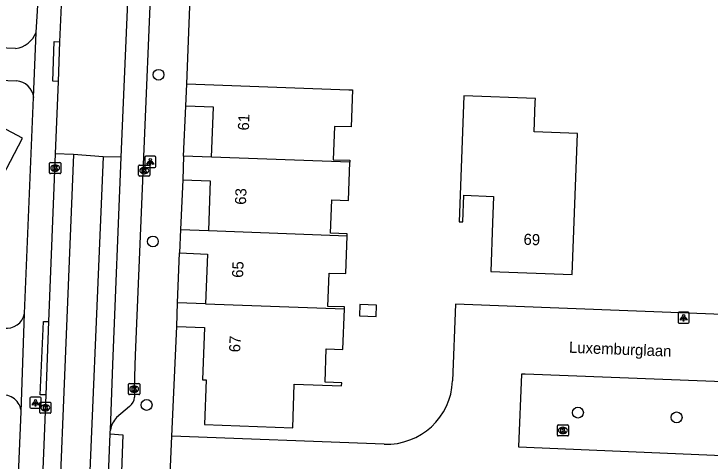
# Model space of a CAD drawing. Extents: x 160787 to 161428, y 386828 to 387483.
# Drawn here: x 161292.9 to 161355.6, y 387027.5 to 387067.7 of the extents above; entities that cross this region are included whole.
import ezdxf

# ---------------------------------------------------------------- set-up
doc = ezdxf.new("R2010")
doc.units = 0
for name, color, linetype in [('IMGEO_Boom', 7, 'Continuous'), ('IMGEO_Groenvoorziening', 7, 'Continuous'), ('IMGEO_Kolk', 7, 'Continuous'), ('IMGEO_Lichtpunt', 7, 'Continuous'), ('IMGEO_Openbare_ruimte_label', 7, 'Continuous'), ('IMGEO_Pand', 7, 'Continuous'), ('IMGEO_Pand_nummerreeks', 7, 'Continuous'), ('IMGEO_Rijbaan_lokaal_gesloten', 7, 'Continuous'), ('IMGEO_Rijbaan_lokaal_open', 7, 'Continuous'), ('IMGEO_Voetpad_open', 7, 'Continuous')]:
    doc.layers.add(name, color=color, linetype=linetype)

msp = doc.modelspace()

# ---------------------------------------------------------------- linework, layer by layer
at = {"layer": 'IMGEO_Boom'}
for centre in [(161305.936, 387062.221), (161305.428, 387047.221), (161304.862, 387032.513), (161343.679, 387031.828), (161352.56, 387031.397)]:
    msp.add_circle(centre, 0.489, dxfattribs=at)
at = {"layer": 'IMGEO_Groenvoorziening'}
msp.add_lwpolyline([(161293.679, 387056.517), (161288.807, 387059.092), (161286.061, 387053.996), (161290.986, 387051.419), (161291.033, 387051.508), (161291.158, 387051.745), (161293.679, 387056.517)], dxfattribs=at)
at = {"layer": 'IMGEO_Kolk'}
for p, q in [((161296.128, 387053.401), (161296.128, 387054.253)), ((161296.203, 387054.327), (161297.055, 387054.327)), ((161296.616, 387054.107), (161296.641, 387054.107)), ((161297.129, 387054.253), (161297.129, 387053.401)), ((161304.222, 387054.102), (161305.074, 387054.102)), ((161296.639, 387053.547), (161296.614, 387053.547)), ((161304.147, 387053.176), (161304.147, 387054.028)), ((161304.635, 387053.882), (161304.66, 387053.882)), ((161305.148, 387054.028), (161305.148, 387053.176)), ((161297.055, 387053.327), (161296.203, 387053.327)), ((161305.074, 387053.102), (161304.222, 387053.102)), ((161304.658, 387053.322), (161304.633, 387053.322)), ((161303.243, 387033.519), (161303.243, 387034.371)), ((161303.318, 387034.445), (161304.17, 387034.445)), ((161303.731, 387034.225), (161303.756, 387034.225)), ((161304.244, 387034.371), (161304.244, 387033.519)), ((161304.17, 387033.445), (161303.318, 387033.445)), ((161303.754, 387033.665), (161303.729, 387033.665)), ((161295.247, 387031.837), (161295.247, 387032.689)), ((161295.322, 387032.763), (161296.174, 387032.763)), ((161295.735, 387032.543), (161295.76, 387032.543)), ((161296.248, 387032.689), (161296.248, 387031.837)), ((161296.174, 387031.763), (161295.322, 387031.763)), ((161295.758, 387031.983), (161295.733, 387031.983)), ((161341.828, 387029.797), (161341.828, 387030.649)), ((161341.903, 387030.723), (161342.755, 387030.723)), ((161342.316, 387030.503), (161342.341, 387030.503)), ((161342.829, 387030.649), (161342.829, 387029.797)), ((161342.755, 387029.723), (161341.903, 387029.723)), ((161342.339, 387029.943), (161342.314, 387029.943))]:
    msp.add_line(p, q, dxfattribs=at)
for points in [[(161296.128, 387053.401), (161296.128, 387054.253)], [(161296.203, 387054.327), (161297.055, 387054.327)], [(161297.129, 387054.253), (161297.129, 387053.401)], [(161304.222, 387054.102), (161305.074, 387054.102)], [(161296.449, 387054.027), (161296.572, 387054.027), (161296.572, 387053.876), (161296.702, 387054.027), (161296.866, 387054.027), (161296.72, 387053.876), (161296.873, 387053.627), (161296.721, 387053.627), (161296.636, 387053.791), (161296.572, 387053.724), (161296.572, 387053.627), (161296.449, 387053.627), (161296.449, 387054.027)], [(161304.147, 387053.176), (161304.147, 387054.028)], [(161304.468, 387053.802), (161304.591, 387053.802), (161304.591, 387053.651), (161304.721, 387053.802), (161304.885, 387053.802), (161304.739, 387053.651), (161304.892, 387053.402), (161304.74, 387053.402), (161304.655, 387053.566), (161304.591, 387053.499), (161304.591, 387053.402), (161304.468, 387053.402), (161304.468, 387053.802)], [(161305.148, 387054.028), (161305.148, 387053.176)], [(161297.055, 387053.327), (161296.203, 387053.327)], [(161305.074, 387053.102), (161304.222, 387053.102)], [(161303.243, 387033.519), (161303.243, 387034.371)], [(161303.318, 387034.445), (161304.17, 387034.445)], [(161303.564, 387034.145), (161303.687, 387034.145), (161303.687, 387033.994), (161303.817, 387034.145), (161303.981, 387034.145), (161303.835, 387033.994), (161303.988, 387033.745), (161303.836, 387033.745), (161303.751, 387033.909), (161303.687, 387033.842), (161303.687, 387033.745), (161303.564, 387033.745), (161303.564, 387034.145)], [(161304.244, 387034.371), (161304.244, 387033.519)], [(161304.17, 387033.445), (161303.318, 387033.445)], [(161295.247, 387031.837), (161295.247, 387032.689)], [(161295.322, 387032.763), (161296.174, 387032.763)], [(161295.568, 387032.463), (161295.691, 387032.463), (161295.691, 387032.312), (161295.821, 387032.463), (161295.985, 387032.463), (161295.839, 387032.312), (161295.992, 387032.063), (161295.84, 387032.063), (161295.755, 387032.227), (161295.691, 387032.16), (161295.691, 387032.063), (161295.568, 387032.063), (161295.568, 387032.463)], [(161296.248, 387032.689), (161296.248, 387031.837)], [(161296.174, 387031.763), (161295.322, 387031.763)], [(161341.828, 387029.797), (161341.828, 387030.649)], [(161341.903, 387030.723), (161342.755, 387030.723)], [(161342.149, 387030.423), (161342.272, 387030.423), (161342.272, 387030.272), (161342.402, 387030.423), (161342.566, 387030.423), (161342.42, 387030.272), (161342.573, 387030.023), (161342.421, 387030.023), (161342.336, 387030.187), (161342.272, 387030.12), (161342.272, 387030.023), (161342.149, 387030.023), (161342.149, 387030.423)], [(161342.829, 387030.649), (161342.829, 387029.797)], [(161342.755, 387029.723), (161341.903, 387029.723)]]:
    msp.add_lwpolyline(points, dxfattribs=at)
for centre, start, end in [((161296.205, 387054.251), 91.55205, 178.44795), ((161296.205, 387054.251), 91.55205, 178.44795), ((161297.053, 387054.251), 1.55205, 88.44795), ((161297.053, 387054.251), 1.55205, 88.44795), ((161304.224, 387054.026), 91.55205, 178.44795), ((161304.224, 387054.026), 91.55205, 178.44795), ((161305.072, 387054.026), 1.55205, 88.44795), ((161305.072, 387054.026), 1.55205, 88.44795), ((161296.205, 387053.403), 181.55205, 268.44795), ((161296.205, 387053.403), 181.55205, 268.44795), ((161297.053, 387053.403), 271.55205, 358.44795), ((161297.053, 387053.403), 271.55205, 358.44795), ((161304.224, 387053.178), 181.55205, 268.44795), ((161304.224, 387053.178), 181.55205, 268.44795), ((161305.072, 387053.178), 271.55205, 358.44795), ((161305.072, 387053.178), 271.55205, 358.44795), ((161303.32, 387034.369), 91.55205, 178.44795), ((161303.32, 387034.369), 91.55205, 178.44795), ((161304.168, 387034.369), 1.55205, 88.44795), ((161304.168, 387034.369), 1.55205, 88.44795), ((161303.32, 387033.521), 181.55205, 268.44795), ((161303.32, 387033.521), 181.55205, 268.44795), ((161304.168, 387033.521), 271.55205, 358.44795), ((161304.168, 387033.521), 271.55205, 358.44795), ((161295.324, 387032.687), 91.55205, 178.44795), ((161295.324, 387032.687), 91.55205, 178.44795), ((161296.172, 387032.687), 1.55205, 88.44795), ((161296.172, 387032.687), 1.55205, 88.44795), ((161295.324, 387031.839), 181.55205, 268.44795), ((161295.324, 387031.839), 181.55205, 268.44795), ((161296.172, 387031.839), 271.55205, 358.44795), ((161296.172, 387031.839), 271.55205, 358.44795), ((161341.905, 387030.647), 91.55205, 178.44795), ((161341.905, 387030.647), 91.55205, 178.44795), ((161342.753, 387030.647), 1.55205, 88.44795), ((161342.753, 387030.647), 1.55205, 88.44795), ((161341.905, 387029.799), 181.55205, 268.44795), ((161341.905, 387029.799), 181.55205, 268.44795), ((161342.753, 387029.799), 271.55205, 358.44795), ((161342.753, 387029.799), 271.55205, 358.44795)]:
    msp.add_arc(centre, 0.0765, start, end, dxfattribs=at)
for centre, major_axis, ratio, start_param, end_param in [((161296.615, 387053.827), (-0.387, 0.002), 0.722429, 4.712389, 7.853982), ((161296.64, 387053.827), (-0.39, 0.002), 0.717154, 1.570796, 4.712389), ((161304.634, 387053.602), (-0.387, 0.002), 0.722429, 4.712389, 7.853982), ((161304.659, 387053.602), (-0.39, 0.002), 0.717154, 1.570796, 4.712389), ((161303.73, 387033.945), (-0.387, 0.002), 0.722429, 4.712389, 7.853982), ((161303.755, 387033.945), (-0.39, 0.002), 0.717154, 1.570796, 4.712389), ((161295.734, 387032.263), (-0.387, 0.002), 0.722429, 4.712389, 7.853982), ((161295.759, 387032.263), (-0.39, 0.002), 0.717154, 1.570796, 4.712389), ((161342.315, 387030.223), (-0.387, 0.002), 0.722429, 4.712389, 7.853982), ((161342.34, 387030.223), (-0.39, 0.002), 0.717154, 1.570796, 4.712389)]:
    msp.add_ellipse(centre, major_axis=major_axis, ratio=ratio, start_param=start_param, end_param=end_param, dxfattribs=at)
at = {"layer": 'IMGEO_Lichtpunt'}
for p, q in [((161304.691, 387054.789), (161304.691, 387053.982)), ((161304.691, 387054.789), (161304.691, 387053.982)), ((161305.593, 387054.884), (161304.785, 387054.884)), ((161305.593, 387054.884), (161304.785, 387054.884)), ((161305.687, 387053.982), (161305.687, 387054.789)), ((161305.687, 387053.982), (161305.687, 387054.789)), ((161304.785, 387053.888), (161305.593, 387053.888)), ((161304.785, 387053.888), (161305.593, 387053.888)), ((161352.69, 387040.767), (161352.69, 387039.96)), ((161352.69, 387040.767), (161352.69, 387039.96)), ((161353.592, 387040.862), (161352.784, 387040.862)), ((161353.592, 387040.862), (161352.784, 387040.862)), ((161353.686, 387039.96), (161353.686, 387040.767)), ((161353.686, 387039.96), (161353.686, 387040.767)), ((161352.784, 387039.866), (161353.592, 387039.866)), ((161352.784, 387039.866), (161353.592, 387039.866)), ((161294.366, 387033.12), (161294.366, 387032.313)), ((161294.366, 387033.12), (161294.366, 387032.313)), ((161295.268, 387033.215), (161294.46, 387033.215)), ((161295.268, 387033.215), (161294.46, 387033.215)), ((161295.362, 387032.313), (161295.362, 387033.12)), ((161295.362, 387032.313), (161295.362, 387033.12)), ((161294.46, 387032.219), (161295.268, 387032.219)), ((161294.46, 387032.219), (161295.268, 387032.219))]:
    msp.add_line(p, q, dxfattribs=at)
for points in [[(161305.065, 387054.453), (161305.104, 387054.425), (161304.916, 387054.163), (161304.878, 387054.19), (161305.065, 387054.453)], [(161305.167, 387054.405), (161305.214, 387054.405), (161305.214, 387054.083), (161305.167, 387054.083), (161305.167, 387054.405)], [(161305.277, 387054.425), (161305.315, 387054.452), (161305.502, 387054.19), (161305.463, 387054.162), (161305.277, 387054.425)], [(161353.064, 387040.431), (161353.103, 387040.403), (161352.915, 387040.141), (161352.877, 387040.168), (161353.064, 387040.431)], [(161353.166, 387040.383), (161353.213, 387040.383), (161353.213, 387040.061), (161353.166, 387040.061), (161353.166, 387040.383)], [(161353.276, 387040.403), (161353.314, 387040.43), (161353.501, 387040.168), (161353.462, 387040.14), (161353.276, 387040.403)], [(161294.74, 387032.784), (161294.779, 387032.756), (161294.591, 387032.494), (161294.553, 387032.521), (161294.74, 387032.784)], [(161294.952, 387032.756), (161294.99, 387032.783), (161295.177, 387032.521), (161295.138, 387032.493), (161294.952, 387032.756)], [(161294.842, 387032.736), (161294.889, 387032.736), (161294.889, 387032.414), (161294.842, 387032.414), (161294.842, 387032.736)]]:
    msp.add_lwpolyline(points, dxfattribs=at)
for centre in [(161305.19, 387054.587), (161353.189, 387040.565), (161294.865, 387032.918)]:
    msp.add_circle(centre, 0.0994, dxfattribs=at)
for centre, start, end in [((161304.785, 387054.789), 90, 180), ((161304.785, 387054.789), 90, 180), ((161305.593, 387054.789), 0, 90), ((161305.593, 387054.789), 0, 90), ((161304.785, 387053.982), 180, 270), ((161304.785, 387053.982), 180, 270), ((161305.593, 387053.982), 270, 0), ((161305.593, 387053.982), 270, 360), ((161352.784, 387040.767), 90, 180), ((161352.784, 387040.767), 90, 180), ((161353.592, 387040.767), 0, 90), ((161353.592, 387040.767), 0, 90), ((161352.784, 387039.96), 180, 270), ((161352.784, 387039.96), 180, 270), ((161353.592, 387039.96), 270, 0), ((161353.592, 387039.96), 270, 360), ((161294.46, 387033.12), 90, 180), ((161294.46, 387033.12), 90, 180), ((161295.268, 387033.12), 0, 90), ((161295.268, 387033.12), 0, 90), ((161294.46, 387032.313), 180, 270), ((161294.46, 387032.313), 180, 270), ((161295.268, 387032.313), 270, 0), ((161295.268, 387032.313), 270, 360)]:
    msp.add_arc(centre, 0.0946, start, end, dxfattribs=at)
at = {"layer": 'IMGEO_Pand'}
for points in [[(161308.395, 387059.411), (161308.47, 387061.416)], [(161308.47, 387061.416), (161323.076, 387060.875), (161323.396, 387060.863), (161323.272, 387057.523), (161321.772, 387057.578), (161321.662, 387054.58), (161323.161, 387054.525), (161323.154, 387054.345)], [(161343.653, 387056.949), (161339.735, 387057.096), (161339.835, 387059.742), (161339.848, 387060.087), (161333.423, 387060.328), (161332.996, 387048.998), (161333.315, 387048.986), (161333.406, 387051.384), (161336.093, 387051.283), (161336.003, 387048.885), (161335.838, 387044.519), (161343.174, 387044.242), (161343.653, 387056.949)], [(161310.709, 387054.805), (161310.876, 387059.319), (161308.395, 387059.411)], [(161308.193, 387054.899), (161308.114, 387052.774)], [(161310.709, 387054.805), (161308.193, 387054.899)], [(161323.154, 387054.345), (161310.709, 387054.805)], [(161322.909, 387047.734), (161322.916, 387047.914), (161321.417, 387047.969), (161321.527, 387050.967), (161323.027, 387050.912), (161323.154, 387054.345)], [(161308.114, 387052.774), (161310.596, 387052.681), (161310.429, 387048.195)], [(161307.903, 387048.288), (161307.825, 387046.186)], [(161307.903, 387048.288), (161310.429, 387048.195)], [(161310.429, 387048.195), (161322.909, 387047.734)], [(161322.665, 387041.148), (161322.672, 387041.328), (161321.173, 387041.383), (161321.283, 387044.381), (161322.783, 387044.326), (161322.909, 387047.734)], [(161307.825, 387046.186), (161310.332, 387046.093), (161310.166, 387041.61)], [(161307.574, 387039.583), (161307.653, 387041.703)], [(161310.166, 387041.61), (161307.653, 387041.703)], [(161310.166, 387041.61), (161322.665, 387041.148)], [(161324.017, 387040.546), (161325.515, 387040.484), (161325.556, 387041.478), (161324.058, 387041.54), (161324.017, 387040.546)], [(161307.574, 387039.583), (161310.071, 387039.491), (161309.896, 387034.772), (161310.208, 387034.761), (161310.059, 387030.751), (161318.009, 387030.456), (161318.154, 387034.383), (161322.408, 387034.225), (161322.418, 387034.495), (161320.919, 387034.55), (161321.03, 387037.548), (161322.529, 387037.493), (161322.665, 387041.148)]]:
    msp.add_lwpolyline(points, dxfattribs=at)
at = {"layer": 'IMGEO_Rijbaan_lokaal_gesloten'}
for points in [[(161297.253, 387070.5), (161297.036, 387065.197)], [(161302.586, 387054.794), (161302.759, 387059.05), (161303.22, 387070.236)], [(161297.036, 387065.197), (161296.896, 387061.618)], [(161296.896, 387061.618), (161296.641, 387055.12)], [(161300.938, 387054.844), (161299.353, 387017.413), (161294.661, 386902.681)], [(161298.285, 387055.038), (161296.227, 387004.228), (161295.615, 386998.468)], [(161296.641, 387055.12), (161296.047, 387040.014)], [(161298.285, 387055.038), (161296.641, 387055.12)], [(161300.938, 387054.844), (161298.285, 387055.038)], [(161302.586, 387054.794), (161300.938, 387054.844)], [(161301.604, 387030.255), (161301.823, 387036.16), (161302.586, 387054.794)], [(161296.047, 387040.014), (161295.788, 387033.414)], [(161295.788, 387033.414), (161294.936, 387011.744)], [(161301.348, 387024.011), (161301.576, 387029.9)], [(161301.576, 387029.9), (161301.584, 387030.091), (161301.604, 387030.255)]]:
    msp.add_lwpolyline(points, dxfattribs=at)
at = {"layer": 'IMGEO_Rijbaan_lokaal_open'}
for points in [[(161373.771, 387039.999), (161332.673, 387041.57), (161332.397, 387034.68)], [(161367.571, 387034.181), (161338.921, 387035.283), (161338.599, 387035.295), (161338.321, 387028.757), (161367.275, 387027.525), (161367.283, 387027.713), (161367.571, 387034.181)], [(161306.763, 387021.339), (161306.892, 387024.216), (161307.145, 387029.702)], [(161326.242, 387028.985), (161307.145, 387029.702)]]:
    msp.add_lwpolyline(points, dxfattribs=at)
msp.add_arc((161326.465, 387034.917), 5.937, 267.84665, 357.7073, dxfattribs=at)
at = {"layer": 'IMGEO_Voetpad_open'}
for points in [[(161306.177, 387092.765), (161306.037, 387089.142), (161303.844, 387037), (161303.813, 387036.061), (161303.744, 387033.945), (161303.783, 387033.226)], [(161294.915, 387066.036), (161295.396, 387073.867)], [(161308.47, 387061.416), (161308.913, 387072.289)], [(161294.697, 387060.166), (161294.915, 387066.036)], [(161293.076, 387064.572), (161286.828, 387064.821)], [(161296.896, 387061.618), (161296.419, 387061.633), (161296.552, 387065.213), (161297.036, 387065.197)], [(161286.982, 387061.919), (161293.138, 387061.663)], [(161293.887, 387040.743), (161294.697, 387060.166)], [(161308.193, 387054.899), (161308.395, 387059.411)], [(161308.114, 387052.774), (161307.903, 387048.288)], [(161307.653, 387041.703), (161307.825, 387046.186)], [(161293.577, 387031.886), (161293.887, 387040.743)], [(161295.788, 387033.414), (161295.297, 387033.432), (161295.571, 387040.031), (161296.047, 387040.014)], [(161307.145, 387029.702), (161307.574, 387039.583)], [(161303.334, 387032.373), (161302.16, 387031.393)], [(161292.771, 387012.758), (161293.577, 387031.886)], [(161301.576, 387029.9), (161302.708, 387029.836), (161302.503, 387023.985), (161301.348, 387024.011)]]:
    msp.add_lwpolyline(points, dxfattribs=at)
for centre, radius, start, end in [((161292.725, 387066.901), 2.355, 278.58371, 338.46182), ((161293.071, 387060.033), 1.632, 4.68415, 87.64036), ((161292.236, 387041.093), 1.687, 262.04636, 348.02744), ((161291.961, 387031.797), 1.618, 3.16925, 99.82944), ((161302.498, 387033.358), 1.292, 310.33521, 354.14217), ((161303.759, 387029.907), 2.183, 137.09501, 170.8269)]:
    msp.add_arc(centre, radius, start, end, dxfattribs=at)

# ---------------------------------------------------------------- texts
at = {"layer": 'IMGEO_Openbare_ruimte_label'}
msp.add_text('Luxemburglaan', height=1, rotation=357.76436, dxfattribs=at).set_placement((161342.864, 387037.214))
at = {"layer": 'IMGEO_Pand_nummerreeks'}
for s, rotation, p in [('61', 87.71984, (161314.068, 387057.194)), ('63', 87.71984, (161313.802, 387050.511)), ('69', 357.83995, (161338.774, 387046.93)), ('65', 87.71984, (161313.54, 387043.939)), ('67', 87.73703, (161313.276, 387037.237))]:
    msp.add_text(s, height=1, rotation=rotation, dxfattribs=at).set_placement(p)

doc.saveas('drawing.dxf')
